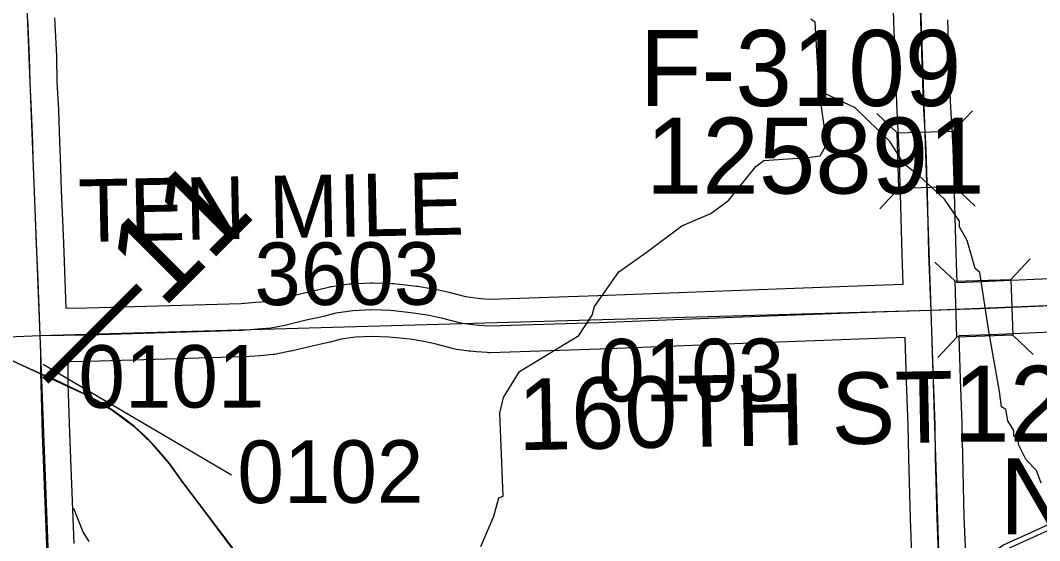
# Model space of a CAD drawing. Extents: x 128.7 to 185.5, y -21.4 to 12.6.
# Drawn here: x 162.971 to 164.112, y -0.929 to -0.346 of the extents above; entities that cross this region are included whole.
import ezdxf

# ---------------------------------------------------------------- set-up
doc = ezdxf.new("R2010")
doc.units = 0
for name, color, linetype in [('tdCoHydroRiver', 7, 'Continuous'), ('tdCoPriCL', 7, 'Continuous'), ('tdCoPrimary', 7, 'Continuous'), ('tdCoPriNonDiv', 7, 'Continuous'), ('tdCoPriNonDivCL', 7, 'Continuous'), ('tdCoSecRdNmbr', 7, 'Continuous'), ('tdCoSecRdTxt', 7, 'Continuous'), ('tdCoSecRteBand', 7, 'Continuous'), ('tdCoSecRteCL', 7, 'Continuous'), ('tdCoSectLine', 7, 'Continuous'), ('tdCoShieldCoRte', 7, 'Continuous'), ('tdCoStrucSec', 7, 'Continuous'), ('tdCoStrucSecCoName', 7, 'Continuous'), ('tdCoStrucSecFHWANum', 7, 'Continuous'), ('tdCoSurfAsphalt', 7, 'Continuous'), ('tdCoSurfGravel', 7, 'Continuous'), ('tdCoTwpBndryShd', 7, 'Continuous'), ('tdCoUnicrpTwnTxt', 7, 'Continuous'), ('tdStHwyPriRefPost1', 7, 'Continuous')]:
    doc.layers.add(name, color=color, linetype=linetype)

msp = doc.modelspace()

# ---------------------------------------------------------------- linework, layer by layer
at = {"layer": 'tdCoHydroRiver'}
for points in [[(164.1138, -0.8642), (164.1085, -0.8502), (164.097, -0.838), (164.0885, -0.8209), (164.0882, -0.8146), (164.0834, -0.8117), (164.0831, -0.8054), (164.0764, -0.7946), (164.0744, -0.782), (164.0695, -0.779), (164.0673, -0.7618), (164.0553, -0.6943), (164.045, -0.6284), (164.04, -0.6239), (164.031, -0.5927), (164.0225, -0.5772), (164.0223, -0.5709), (164.0056, -0.5463), (163.9778, -0.5205), (163.9599, -0.5069), (163.9448, -0.4823), (163.9055, -0.4443), (163.8653, -0.4252), (163.8608, -0.3481), (163.856, -0.3451)], [(163.4867, -0.935), (163.5012, -0.9013), (163.5067, -0.8806), (163.5114, -0.8789), (163.5079, -0.7859), (163.512, -0.7683), (163.5298, -0.7393), (163.5962, -0.6989), (163.6111, -0.6762), (163.6139, -0.6667), (163.6409, -0.6278), (163.6716, -0.6061), (163.7116, -0.5762), (163.7442, -0.5624), (163.7641, -0.5474), (163.7943, -0.51), (163.8035, -0.5033), (163.8523, -0.4999), (163.8664, -0.4978), (163.8739, -0.4849), (163.8653, -0.4252)], [(163.0305, -0.8921), (163.041, -0.9186), (163.0477, -0.9294)]]:
    msp.add_lwpolyline(points, dxfattribs=at)
at = {"layer": 'tdCoPriCL'}
msp.add_lwpolyline([(163.2068, -0.9346), (163.153, -0.8636), (163.138, -0.8426), (163.119, -0.8207), (163.0985, -0.8007), (163.0739, -0.7827), (163.0455, -0.7657), (163.0095, -0.7486), (162.9939, -0.7418), (162.973, -0.7326), (162.9483, -0.721)], dxfattribs=at)
at = {"layer": 'tdCoPrimary'}
for points in [[(163.138, -0.8422), (163.129, -0.8315), (163.1194, -0.8207), (163.1115, -0.8125), (163.0989, -0.8007), (163.0878, -0.7923), (163.0742, -0.7827), (163.0617, -0.7743), (163.0459, -0.7657), (163.0099, -0.7486), (162.9942, -0.7418), (162.9734, -0.7326), (162.9487, -0.721), (162.931, -0.7124), (162.9199, -0.7065), (162.9095, -0.6998), (162.8811, -0.6806), (162.8628, -0.6678)], [(163.138, -0.8422), (163.129, -0.8315), (163.1194, -0.8207), (163.1115, -0.8125), (163.0989, -0.8007), (163.0878, -0.7923), (163.0742, -0.7827), (163.0617, -0.7743), (163.0459, -0.7657), (163.0099, -0.7486), (162.9942, -0.7418), (162.9734, -0.7326), (162.9487, -0.721), (162.931, -0.7124), (162.9199, -0.7065), (162.9095, -0.6998), (162.8811, -0.6806), (162.8628, -0.6678)], [(163.2072, -0.9346), (163.1534, -0.8636), (163.1383, -0.8426), (163.138, -0.8422), (163.129, -0.8315), (163.1194, -0.8207), (163.1115, -0.8125), (163.0989, -0.8007), (163.0878, -0.7923), (163.0742, -0.7827), (163.0617, -0.7743), (163.0459, -0.7657), (163.0099, -0.7486), (162.9942, -0.7418), (162.9734, -0.7326), (162.9487, -0.721)], [(163.7694, -1.66), (163.7605, -1.656), (163.7555, -1.6525), (163.7491, -1.6488), (163.7432, -1.6447), (163.7331, -1.6377), (163.7242, -1.6289), (163.7161, -1.621), (163.7089, -1.6121), (163.6976, -1.5961), (163.6712, -1.5601), (163.6525, -1.5363), (163.6293, -1.5045), (163.5729, -1.4285), (163.5248, -1.3642), (163.4782, -1.3013), (163.3983, -1.1935), (163.3435, -1.1195), (163.3043, -1.0663), (163.2473, -0.9896), (163.2072, -0.9346), (163.1534, -0.8636), (163.1383, -0.8426), (163.138, -0.8422)], [(163.7694, -1.66), (163.7605, -1.656), (163.7555, -1.6525), (163.7491, -1.6488), (163.7432, -1.6447), (163.7331, -1.6377), (163.7242, -1.6289), (163.7161, -1.621), (163.7089, -1.6121), (163.6976, -1.5961), (163.6712, -1.5601), (163.6525, -1.5363), (163.6293, -1.5045), (163.5729, -1.4285), (163.5248, -1.3642), (163.4782, -1.3013), (163.3983, -1.1935), (163.3435, -1.1195), (163.3043, -1.0663), (163.2473, -0.9896), (163.2072, -0.9346), (163.1534, -0.8636), (163.1383, -0.8426), (163.138, -0.8422)]]:
    msp.add_lwpolyline(points, dxfattribs=at)
at = {"layer": 'tdCoPriNonDiv'}
msp.add_lwpolyline([(162.9483, -0.721), (163.0455, -0.7657), (163.0739, -0.7827), (163.0985, -0.8007), (163.119, -0.8207), (163.138, -0.8426), (163.153, -0.8636), (163.247, -0.9896), (163.6708, -1.5601), (163.7157, -1.621), (163.7327, -1.6377), (163.7601, -1.656), (163.7823, -1.6659), (163.8061, -1.6715), (163.8304, -1.674), (163.8572, -1.6728), (164.0382, -1.6678), (164.0511, -1.6701), (164.0782, -1.6777), (164.0962, -1.6863)], dxfattribs=at)
at = {"layer": 'tdCoPriNonDivCL'}
msp.add_lwpolyline([(163.2068, -0.9346), (163.153, -0.8636), (163.138, -0.8426), (163.1286, -0.8315), (163.119, -0.8207), (163.1111, -0.8125), (163.0985, -0.8007), (163.0874, -0.7923), (163.0739, -0.7827), (163.0613, -0.7743), (163.0455, -0.7657), (163.0095, -0.7486), (162.9939, -0.7418), (162.973, -0.7326), (162.9483, -0.721)], dxfattribs=at)
msp.add_lwpolyline([(163.2068, -0.9346), (163.153, -0.8636), (163.138, -0.8426), (163.1286, -0.8315), (163.119, -0.8207), (163.1111, -0.8125), (163.0985, -0.8007), (163.0874, -0.7923), (163.0739, -0.7827), (163.0613, -0.7743), (163.0455, -0.7657), (163.0095, -0.7486), (162.9939, -0.7418), (162.973, -0.7326), (162.9483, -0.721)], dxfattribs=at)
at = {"layer": 'tdCoSecRdNmbr'}
msp.add_line((163.2076, -0.8552), (162.9965, -0.7313), dxfattribs=at)
at = {"layer": 'tdCoSecRteBand'}
for points in [[(163.0221, -0.6685), (163.0458, -0.6682), (163.2183, -0.663), (163.2347, -0.6618), (163.2471, -0.6608), (163.2607, -0.658), (163.2842, -0.6524), (163.2844, -0.6524), (163.2845, -0.6524), (163.3039, -0.648), (163.3174, -0.6446), (163.3188, -0.6443), (163.3203, -0.644), (163.3391, -0.6413), (163.3405, -0.6411), (163.342, -0.6411), (163.3629, -0.6401), (163.3642, -0.64), (163.3654, -0.64), (163.3871, -0.6408), (163.3882, -0.6408), (163.3893, -0.6409), (163.4144, -0.6437), (163.4151, -0.6437), (163.4158, -0.6438), (163.4333, -0.6466), (163.4345, -0.6467), (163.4357, -0.647), (163.4491, -0.6502), (163.4492, -0.6503), (163.4493, -0.6503), (163.4695, -0.6554), (163.4806, -0.657), (163.4867, -0.6574), (163.4967, -0.6582), (163.6178, -0.6544), (163.7775, -0.6482), (163.7775, -0.6482), (163.7775, -0.6482), (163.9279, -0.6425), (163.928, -0.6425), (163.9281, -0.6425), (163.9595, -0.6415), (163.9582, -0.6081), (163.9582, -0.608), (163.9582, -0.6078), (163.9564, -0.541), (163.955, -0.4915), (163.9521, -0.4401), (163.9521, -0.4397), (163.9521, -0.4394), (163.9507, -0.3947), (163.949, -0.3478), (163.949, -0.3477), (163.949, -0.3476), (163.9475, -0.2958)], [(163.0093, -0.3433), (163.0114, -0.3863), (163.0114, -0.3866), (163.0114, -0.3869), (163.0121, -0.4151), (163.0137, -0.4465), (163.0137, -0.4468), (163.0137, -0.447), (163.0149, -0.4824), (163.0156, -0.4998), (163.0156, -0.4999), (163.0156, -0.5), (163.0168, -0.5366), (163.0193, -0.5954), (163.0193, -0.5954), (163.0193, -0.5955), (163.0209, -0.6371), (163.0209, -0.6371), (163.0209, -0.6371), (163.0221, -0.6685)], [(164.009, -0.3458), (164.0106, -0.3926), (164.0106, -0.3927), (164.0106, -0.3927), (164.0121, -0.4371), (164.0149, -0.4886), (164.0149, -0.489), (164.0149, -0.4894), (164.0164, -0.5392), (164.0164, -0.5393), (164.0164, -0.5393), (164.0182, -0.606), (164.0195, -0.6395)], [(164.0195, -0.6395), (164.0196, -0.6395), (164.0547, -0.6383), (164.2259, -0.6309), (164.3124, -0.627), (164.3125, -0.627), (164.3125, -0.627), (164.4785, -0.6198), (164.4786, -0.6198), (164.4787, -0.6198), (164.7178, -0.6117), (164.8807, -0.6048)], [(164.2285, -0.6909), (164.0571, -0.6983), (164.057, -0.6983), (164.0568, -0.6983), (164.0215, -0.6995), (164.0232, -0.7478), (164.025, -0.7976), (164.025, -0.798), (164.025, -0.7983), (164.0256, -0.834), (164.0274, -0.9021), (164.0293, -0.9522)], [(163.9693, -0.9548), (163.9675, -0.9042), (163.9675, -0.904), (163.9674, -0.9038), (163.9657, -0.8354), (163.9657, -0.8353), (163.9657, -0.8352), (163.9651, -0.7996), (163.9632, -0.75), (163.9632, -0.75), (163.9632, -0.7499), (163.9615, -0.7014), (163.9301, -0.7025), (163.7798, -0.7081), (163.62, -0.7143), (163.6199, -0.7143), (163.6198, -0.7143), (163.497, -0.7183), (163.4953, -0.7183), (163.4937, -0.7182), (163.4819, -0.7173), (163.4749, -0.7167), (163.474, -0.7166), (163.473, -0.7165), (163.4594, -0.7145), (163.4579, -0.7143), (163.4565, -0.7139), (163.4349, -0.7085), (163.4229, -0.7057), (163.4073, -0.7032), (163.3839, -0.7007), (163.3645, -0.7001), (163.3462, -0.7009), (163.3304, -0.7032), (163.3181, -0.7063), (163.3178, -0.7064), (163.3174, -0.7065), (163.2979, -0.7109), (163.2741, -0.7165), (163.2736, -0.7166), (163.2732, -0.7167), (163.2574, -0.7199), (163.2557, -0.7202), (163.254, -0.7204), (163.2397, -0.7216), (163.2395, -0.7216), (163.2392, -0.7217), (163.222, -0.7229), (163.2214, -0.7229), (163.2207, -0.723), (163.0474, -0.7281), (163.0471, -0.7281), (163.0469, -0.7281), (163.0241, -0.7285), (163.0242, -0.7415), (163.0242, -0.7416), (163.0242, -0.7417), (163.0243, -0.7526), (163.026, -0.8083), (163.0309, -0.9319)]]:
    msp.add_lwpolyline(points, dxfattribs=at)
at = {"layer": 'tdCoSecRteCL'}
for points in [[(163.9906, -0.6705), (163.9901, -0.6541), (163.9882, -0.607), (163.9864, -0.5401), (163.985, -0.4903), (163.9821, -0.4384), (163.9806, -0.3937), (163.979, -0.3468), (163.9775, -0.2949), (163.976, -0.2464), (163.9737, -0.18), (163.9718, -0.1331), (163.9712, -0.0905), (163.9701, -0.0469), (163.9678, 0.0108), (163.9664, 0.0526), (163.9652, 0.0956), (163.9631, 0.1467), (163.9621, 0.1839), (163.9596, 0.2377), (163.9573, 0.2996), (163.9567, 0.327)], [(162.9932, -0.6989), (162.9928, -0.6885), (162.991, -0.6382), (162.9893, -0.5966), (162.9868, -0.5377), (162.9856, -0.501), (162.9849, -0.4835), (162.9837, -0.448), (162.9822, -0.4163), (162.9814, -0.3877), (162.9794, -0.3445)], [(163.9906, -0.6705), (164.0558, -0.6683), (164.2272, -0.6609), (164.3138, -0.657), (164.4797, -0.6498), (164.719, -0.6417), (164.882, -0.6348), (164.9794, -0.6316), (164.9843, -0.6303)], [(162.9932, -0.6989), (163.0465, -0.6981), (163.2198, -0.693), (163.2371, -0.6917), (163.2514, -0.6905), (163.2672, -0.6873), (163.2911, -0.6816), (163.3108, -0.6772), (163.3246, -0.6737), (163.3434, -0.671), (163.3643, -0.67), (163.386, -0.6708), (163.4112, -0.6735), (163.4287, -0.6762), (163.442, -0.6794), (163.4637, -0.6848), (163.4773, -0.6868), (163.4843, -0.6874), (163.496, -0.6883), (163.6188, -0.6843), (163.7786, -0.6782), (163.9291, -0.6725), (163.9906, -0.6705)], [(163.9993, -0.9537), (163.9974, -0.9031), (163.9957, -0.8347), (163.9951, -0.7988), (163.9932, -0.7489), (163.9913, -0.6941), (163.9906, -0.6705)], [(163.0315, -1.7066), (163.0308, -1.6979), (163.0276, -1.6032), (163.0216, -1.4557), (163.0165, -1.342), (163.0147, -1.2929), (163.0123, -1.2394), (163.0101, -1.198), (163.0101, -1.1625), (163.0061, -1.0582), (163.0049, -1.0236), (163.0009, -0.9331), (162.996, -0.8093), (162.9943, -0.7531), (162.9942, -0.7418), (162.994, -0.7169), (162.9932, -0.6989)]]:
    msp.add_lwpolyline(points, dxfattribs=at)
at = {"layer": 'tdCoSectLine'}
for points in [[(163.9564, 0.327), (163.9902, -0.6705)], [(162.9539, 0.2938), (162.9929, -0.6989)], [(163.9902, -0.6705), (164.9839, -0.6303)], [(162.9929, -0.6989), (163.9902, -0.6705)], [(163.9902, -0.6705), (164.0221, -1.668)], [(161.9932, -0.7415), (162.9929, -0.6989)], [(162.9929, -0.6989), (163.0311, -1.7066)]]:
    msp.add_lwpolyline(points, dxfattribs=at)
at = {"layer": 'tdCoShieldCoRte'}
for points in [[(164.1422, -1.2675), (164.0553, -0.9861), (164.0512, -0.973), (164.0504, -0.9671), (164.0502, -0.9593), (164.0543, -0.9489), (164.0614, -0.9403), (164.0709, -0.9335), (164.2369, -0.8582), (164.2444, -0.8564), (164.2548, -0.8553), (164.2652, -0.8561), (164.2728, -0.8576), (164.4413, -0.927), (164.451, -0.9335), (164.4584, -0.9419), (164.4628, -0.9521), (164.4629, -0.9599), (164.4623, -0.9658), (164.4587, -0.979), (164.3817, -1.2633)], [(164.1479, -1.2611), (164.0634, -0.9872), (164.0595, -0.9747), (164.0587, -0.969), (164.0585, -0.9615), (164.0624, -0.9515), (164.0693, -0.9433), (164.0784, -0.9367), (164.2377, -0.8645), (164.2449, -0.8628), (164.2549, -0.8617), (164.2649, -0.8624), (164.2721, -0.8639), (164.4339, -0.9305), (164.4432, -0.9367), (164.4503, -0.9448), (164.4546, -0.9546), (164.4547, -0.9621), (164.4541, -0.9678), (164.4506, -0.9805), (164.3757, -1.2571)]]:
    msp.add_lwpolyline(points, close=True, dxfattribs=at)
at = {"layer": 'tdCoStrucSec'}
for p, q in [((163.9527, -0.472), (163.93, -0.4506)), ((164.0153, -0.4702), (164.0368, -0.4474)), ((163.9546, -0.5346), (163.9331, -0.5574)), ((164.0172, -0.5327), (164.0399, -0.5542)), ((164.08, -0.6362), (164.1014, -0.6133)), ((164.0175, -0.6382), (163.9946, -0.6169)), ((164.0195, -0.7008), (163.9981, -0.7237)), ((164.0821, -0.6987), (164.1049, -0.7201))]:
    msp.add_line(p, q, dxfattribs=at)
for points in [[(163.9546, -0.5346), (163.9527, -0.472), (164.0153, -0.4702), (164.0172, -0.5327)], [(164.0175, -0.6382), (164.08, -0.6362), (164.0821, -0.6987), (164.0195, -0.7008)]]:
    msp.add_lwpolyline(points, close=True, dxfattribs=at)
at = {"layer": 'tdCoSurfAsphalt'}
msp.add_lwpolyline([(162.9942, -0.7418), (162.994, -0.7169), (162.9932, -0.6989), (162.9928, -0.6885), (162.991, -0.6382), (162.9893, -0.5966), (162.9868, -0.5377), (162.9856, -0.501), (162.9849, -0.4835), (162.9837, -0.448), (162.9822, -0.4163), (162.9814, -0.3877), (162.9794, -0.3445)], dxfattribs=at)
at = {"layer": 'tdCoSurfGravel'}
for points in [[(163.9993, -0.9537), (163.9974, -0.9031), (163.9957, -0.8347), (163.9951, -0.7988), (163.9932, -0.7489), (163.9913, -0.6941), (163.9906, -0.6705), (163.9901, -0.6541), (163.9882, -0.607), (163.9864, -0.5401), (163.985, -0.4903), (163.9821, -0.4384), (163.9806, -0.3937), (163.979, -0.3468), (163.9775, -0.2949)], [(163.9906, -0.6705), (164.0558, -0.6683), (164.2272, -0.6609), (164.3138, -0.657), (164.4797, -0.6498), (164.719, -0.6417), (164.882, -0.6348)], [(163.2371, -0.6917), (163.2514, -0.6905), (163.2672, -0.6873), (163.2911, -0.6816), (163.3108, -0.6772), (163.3246, -0.6737), (163.3434, -0.671), (163.3643, -0.67), (163.386, -0.6708), (163.4112, -0.6735), (163.4287, -0.6762), (163.442, -0.6794), (163.4637, -0.6848), (163.4773, -0.6868), (163.4843, -0.6874)], [(163.4843, -0.6874), (163.496, -0.6883), (163.6188, -0.6843), (163.7786, -0.6782), (163.9291, -0.6725), (163.9906, -0.6705)], [(162.9932, -0.6989), (163.0465, -0.6981), (163.2198, -0.693), (163.2371, -0.6917)], [(163.0308, -1.6979), (163.0276, -1.6032), (163.0216, -1.4557), (163.0165, -1.342), (163.0147, -1.2929), (163.0123, -1.2394), (163.0101, -1.198), (163.0101, -1.1625), (163.0061, -1.0582), (163.0049, -1.0236), (163.0009, -0.9331), (162.996, -0.8093), (162.9943, -0.7531), (162.9942, -0.7418)]]:
    msp.add_lwpolyline(points, dxfattribs=at)
at = {"layer": 'tdCoTwpBndryShd'}
for points in [[(163.7394, 5.3616), (163.7858, 4.3407), (163.8315, 3.3357), (163.8656, 2.3305), (163.9202, 1.3297), (163.9564, 0.327), (163.9902, -0.6705), (164.0221, -1.668), (164.0518, -2.6646), (164.0817, -3.662), (164.1165, -4.6621), (164.1488, -5.6606), (164.1891, -6.6619), (164.2242, -7.6615), (164.2596, -8.6641), (163.247, -8.6922), (162.2462, -8.7266)], [(152.9972, -1.0884), (154.0014, -1.05), (154.9975, -1.0131), (155.9997, -0.9764), (157.0004, -0.9281), (157.999, -0.8918), (158.9925, -0.8491), (159.995, -0.8004), (160.9943, -0.7775), (161.9932, -0.7415), (162.9929, -0.6989), (163.9902, -0.6705), (164.9839, -0.6303), (165.9816, -0.5867), (166.9844, -0.544), (167.9882, -0.5033), (168.982, -0.4705), (169.9782, -0.4328), (170.9728, -0.3985), (171.7607, -0.3736)]]:
    msp.add_lwpolyline(points, dxfattribs=at)

# ---------------------------------------------------------------- texts
at = {"layer": 'tdCoSecRdNmbr'}
for s, rotation, p in [('3603', 0.1231, (163.2331, -0.665)), ('0103', 0.1234, (163.6181, -0.7729)), ('0101', 0.123, (163.0362, -0.78)), ('0102', 0.1231, (163.2141, -0.8866))]:
    msp.add_text(s, height=0.07, rotation=rotation, dxfattribs=at).set_placement(p)
at = {"layer": 'tdCoSecRdTxt'}
msp.add_text('160TH ST', height=0.08, rotation=1.0526, dxfattribs=at).set_placement((163.5288, -0.8274))
at = {"layer": 'tdCoStrucSecCoName'}
for s, p in [('F-3109', (163.6643, -0.4421)), ('N-0600', (164.0674, -0.9215))]:
    msp.add_text(s, height=0.085, dxfattribs=at).set_placement(p)
at = {"layer": 'tdCoStrucSecFHWANum'}
for s, p in [('125891', (163.6713, -0.5401)), ('124262', (164.0154, -0.8179))]:
    msp.add_text(s, height=0.085, dxfattribs=at).set_placement(p)
at = {"layer": 'tdCoUnicrpTwnTxt'}
msp.add_text('TEN MILE', height=0.07, rotation=1.1231, dxfattribs=at).set_placement((163.0367, -0.5944))
at = {"layer": 'tdStHwyPriRefPost1'}
msp.add_text('‒‒11', height=0.1, rotation=45, dxfattribs=at).set_placement((163.0253, -0.7754))

doc.saveas('drawing.dxf')
